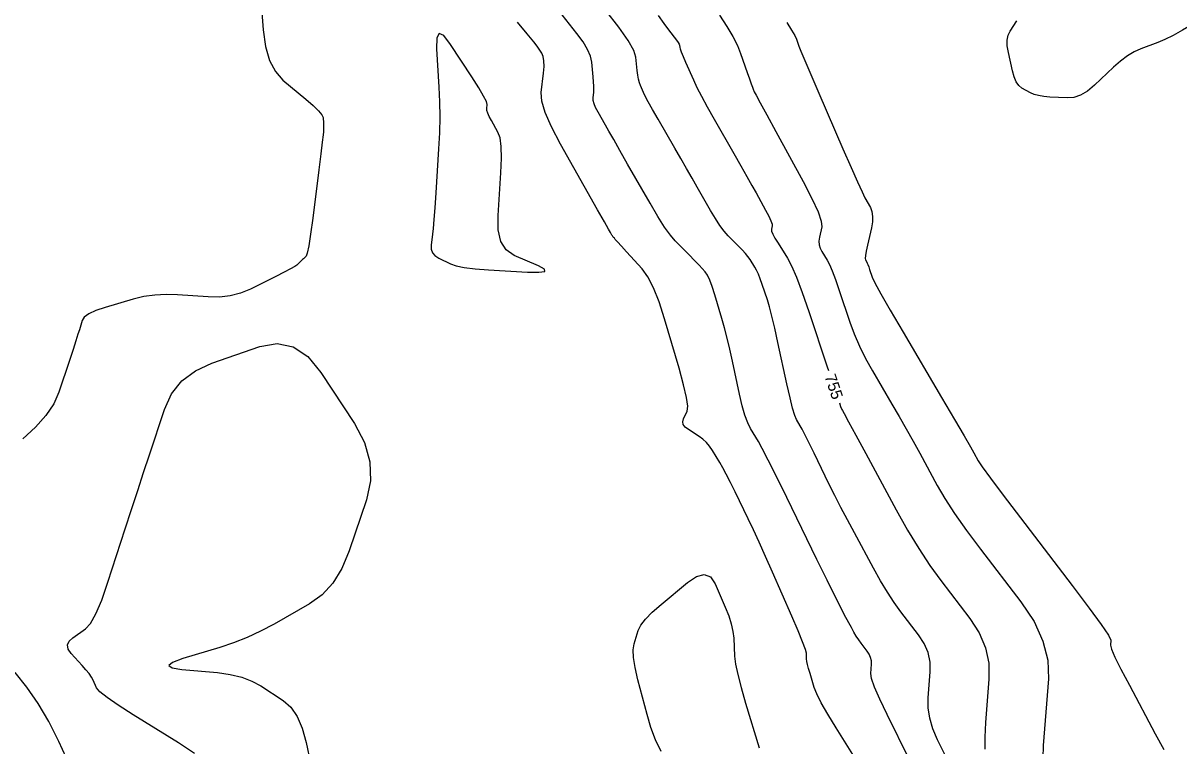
# Model space of a CAD drawing. Extents: x 2082232 to 2083549, y 592624 to 593832.
# Drawn here: x 2082855.5 to 2082926.3, y 592768.7 to 592813 of the extents above; entities that cross this region are included whole.
import ezdxf

# ---------------------------------------------------------------- set-up
doc = ezdxf.new("R2010")
doc.units = 0
doc.layers.add('DT_X_Contour_Major', color=7, linetype='Continuous')
doc.layers.add('DT_X_Contour_Minor', color=7, linetype='Continuous')

msp = doc.modelspace()

# ---------------------------------------------------------------- linework, layer by layer
at = {"layer": 'DT_X_Contour_Major'}
for points in [[(2082894.438, 592813.466), (2082894.779, 592812.972), (2082894.997, 592812.674), (2082895.416, 592812.14), (2082895.554, 592811.959), (2082895.654, 592811.815), (2082895.716, 592811.71), (2082895.74, 592811.641), (2082895.752, 592811.51), (2082895.779, 592811.416), (2082895.848, 592811.233), (2082895.961, 592810.961), (2082896.116, 592810.6), (2082896.589, 592809.518), (2082896.801, 592809.063), (2082897.083, 592808.512), (2082897.436, 592807.863), (2082897.858, 592807.116), (2082899.077, 592804.997), (2082899.505, 592804.251), (2082899.873, 592803.603), (2082900.182, 592803.052), (2082900.432, 592802.6), (2082901.018, 592801.525), (2082901.208, 592801.162), (2082901.339, 592800.881), (2082901.41, 592800.682), (2082901.422, 592800.564), (2082901.375, 592800.358), (2082901.387, 592800.248), (2082901.458, 592800.069), (2082901.589, 592799.822), (2082901.779, 592799.508), (2082902.365, 592798.579), (2082902.611, 592798.115), (2082902.908, 592797.419), (2082903.257, 592796.49), (2082903.658, 592795.329), (2082904.794, 592791.924), (2082904.869, 592791.701)], [(2082905.539, 592789.71), (2082905.611, 592789.499), (2082905.678, 592789.316), (2082905.72, 592789.245), (2082905.821, 592789.06), (2082906.094, 592788.558), (2082906.537, 592787.74), (2082907.151, 592786.605), (2082909.016, 592783.157), (2082909.712, 592781.917), (2082910.399, 592780.782), (2082911.078, 592779.753), (2082911.749, 592778.829), (2082913.526, 592776.504), (2082914.1, 592775.618), (2082914.487, 592774.7), (2082914.688, 592773.752), (2082914.704, 592772.774), (2082914.496, 592770.124), (2082914.447, 592769.217), (2082914.455, 592768.48)]]:
    msp.add_lwpolyline(points, dxfattribs=at)
at = {"layer": 'DT_X_Contour_Minor'}
for points in [[(2082870.002, 592815.55), (2082870.227, 592812.598), (2082870.366, 592811.574), (2082870.615, 592810.718), (2082870.974, 592810.029), (2082871.442, 592809.507), (2082872.839, 592808.339), (2082873.298, 592807.94), (2082873.628, 592807.618), (2082873.83, 592807.373), (2082873.902, 592807.206), (2082873.924, 592806.862), (2082873.931, 592806.742), (2082873.935, 592806.64), (2082873.935, 592806.556), (2082873.933, 592806.49), (2082873.923, 592806.337), (2082873.902, 592806.148), (2082873.847, 592805.696), (2082873.759, 592804.982), (2082873.636, 592804.004), (2082873.263, 592801.047), (2082873.133, 592800.069), (2082873.023, 592799.354), (2082872.932, 592798.902), (2082872.861, 592798.712), (2082872.698, 592798.557), (2082872.637, 592798.499), (2082872.575, 592798.44), (2082872.514, 592798.382), (2082872.452, 592798.324), (2082872.287, 592798.169), (2082872.16, 592798.081), (2082871.903, 592797.936), (2082871.515, 592797.732), (2082870.997, 592797.471), (2082869.442, 592796.695), (2082868.843, 592796.447), (2082868.214, 592796.284), (2082867.553, 592796.206), (2082866.861, 592796.214), (2082864.975, 592796.348), (2082864.276, 592796.369), (2082863.591, 592796.329), (2082862.922, 592796.229), (2082862.267, 592796.069), (2082860.542, 592795.563), (2082859.969, 592795.371), (2082859.541, 592795.174), (2082859.261, 592794.971), (2082859.127, 592794.763), (2082858.964, 592794.202), (2082858.881, 592793.927), (2082858.752, 592793.522), (2082858.578, 592792.988), (2082858.359, 592792.324), (2082857.713, 592790.38), (2082857.393, 592789.655), (2082856.918, 592788.935), (2082856.286, 592788.222), (2082855.499, 592787.515)], [(2082928.976, 592814.048), (2082927.19, 592812.945), (2082926.554, 592812.564), (2082925.987, 592812.25), (2082925.489, 592812.001), (2082925.06, 592811.819), (2082924.008, 592811.42), (2082923.608, 592811.238), (2082923.196, 592810.99), (2082922.774, 592810.676), (2082922.34, 592810.296), (2082921.169, 592809.195), (2082920.735, 592808.836), (2082920.312, 592808.586), (2082919.898, 592808.444), (2082919.495, 592808.411), (2082918.434, 592808.467), (2082918.061, 592808.499), (2082917.739, 592808.553), (2082917.467, 592808.629), (2082917.245, 592808.727), (2082916.721, 592809.019)], [(2082909.843, 592767.823), (2082908.46, 592770.61), (2082908.008, 592771.551), (2082907.69, 592772.284), (2082907.506, 592772.809), (2082907.456, 592773.126), (2082907.5, 592773.694), (2082907.497, 592773.904), (2082907.454, 592774.108), (2082907.371, 592774.304), (2082907.248, 592774.495), (2082906.866, 592774.993), (2082906.722, 592775.192), (2082906.575, 592775.416), (2082906.424, 592775.665), (2082906.271, 592775.938), (2082905.859, 592776.7), (2082905.637, 592777.128), (2082905.28, 592777.841), (2082904.789, 592778.838), (2082904.162, 592780.12), (2082902.312, 592783.916), (2082901.683, 592785.199), (2082901.183, 592786.2), (2082900.812, 592786.918), (2082900.571, 592787.353), (2082900.099, 592788.138), (2082899.924, 592788.491), (2082899.752, 592788.96), (2082899.583, 592789.545), (2082899.418, 592790.246), (2082898.981, 592792.271), (2082898.818, 592793.003), (2082898.655, 592793.683), (2082898.493, 592794.31), (2082898.332, 592794.884), (2082897.904, 592796.344), (2082897.746, 592796.842), (2082897.594, 592797.241), (2082897.447, 592797.542), (2082897.306, 592797.745), (2082896.936, 592798.154), (2082896.783, 592798.321), (2082896.601, 592798.512), (2082896.389, 592798.73), (2082896.149, 592798.973), (2082895.47, 592799.655), (2082895.183, 592799.991), (2082894.831, 592800.488), (2082894.414, 592801.145), (2082893.933, 592801.963), (2082892.562, 592804.358), (2082892.092, 592805.181), (2082891.707, 592805.855), (2082891.409, 592806.378), (2082891.198, 592806.751), (2082890.748, 592807.547), (2082890.602, 592807.825), (2082890.503, 592808.062), (2082890.45, 592808.258), (2082890.442, 592808.414), (2082890.485, 592808.773), (2082890.495, 592808.933), (2082890.492, 592809.144), (2082890.478, 592809.404), (2082890.452, 592809.715), (2082890.365, 592810.611), (2082890.284, 592810.973), (2082890.105, 592811.385), (2082889.828, 592811.849), (2082889.453, 592812.364), (2082888.324, 592813.804)], [(2082912.448, 592767.263), (2082911.553, 592769.066), (2082911.265, 592769.733), (2082911.073, 592770.382), (2082910.976, 592771.013), (2082910.976, 592771.625), (2082911.102, 592773.234), (2082911.093, 592773.828), (2082910.97, 592774.404), (2082910.735, 592774.961), (2082910.387, 592775.499), (2082909.308, 592776.911), (2082908.899, 592777.475), (2082908.482, 592778.109), (2082908.056, 592778.813), (2082907.623, 592779.587), (2082906.456, 592781.744), (2082906.03, 592782.539), (2082905.629, 592783.307), (2082905.252, 592784.047), (2082904.899, 592784.759), (2082903.991, 592786.623), (2082903.682, 592787.252), (2082903.437, 592787.743), (2082903.255, 592788.095), (2082903.137, 592788.309), (2082902.905, 592788.694), (2082902.804, 592788.94), (2082902.673, 592789.387), (2082902.512, 592790.035), (2082902.322, 592790.885), (2082901.775, 592793.42), (2082901.58, 592794.296), (2082901.407, 592795.024), (2082901.256, 592795.603), (2082901.126, 592796.034), (2082900.809, 592796.984), (2082900.692, 592797.317), (2082900.576, 592797.605), (2082900.463, 592797.846), (2082900.353, 592798.042), (2082900.061, 592798.504), (2082899.936, 592798.685), (2082899.778, 592798.883), (2082899.588, 592799.098), (2082899.365, 592799.329), (2082898.729, 592799.968), (2082898.482, 592800.245), (2082898.218, 592800.595), (2082897.937, 592801.019), (2082897.64, 592801.517), (2082896.823, 592802.944), (2082896.508, 592803.495), (2082896.174, 592804.078), (2082895.821, 592804.692), (2082895.45, 592805.338), (2082894.435, 592807.102), (2082894.093, 592807.701), (2082893.829, 592808.174), (2082893.643, 592808.522), (2082893.535, 592808.744), (2082893.35, 592809.168), (2082893.285, 592809.345), (2082893.231, 592809.558), (2082893.187, 592809.808), (2082893.152, 592810.093), (2082893.074, 592810.904), (2082892.937, 592811.312), (2082892.585, 592811.927), (2082892.017, 592812.751), (2082891.234, 592813.783)], [(2082898.193, 592813.488), (2082898.642, 592812.795), (2082899.006, 592812.174), (2082899.286, 592811.625), (2082899.481, 592811.147), (2082899.891, 592809.969), (2082900.028, 592809.575), (2082900.134, 592809.275), (2082900.209, 592809.07), (2082900.252, 592808.959), (2082900.325, 592808.79), (2082900.428, 592808.591), (2082900.681, 592808.119), (2082901.084, 592807.375), (2082901.637, 592806.358), (2082903.313, 592803.284), (2082903.856, 592802.245), (2082904.228, 592801.435), (2082904.429, 592800.854), (2082904.46, 592800.502), (2082904.313, 592799.868), (2082904.281, 592799.635), (2082904.293, 592799.412), (2082904.351, 592799.199), (2082904.454, 592798.996), (2082904.788, 592798.466), (2082904.928, 592798.202), (2082905.098, 592797.805), (2082905.297, 592797.275), (2082905.525, 592796.614), (2082906.173, 592794.673), (2082906.442, 592793.94), (2082906.762, 592793.198), (2082907.135, 592792.446), (2082907.559, 592791.686), (2082908.76, 592789.644), (2082909.204, 592788.882), (2082909.636, 592788.126), (2082910.055, 592787.376), (2082910.462, 592786.632), (2082911.531, 592784.656), (2082911.998, 592783.856), (2082912.597, 592782.937), (2082913.327, 592781.901), (2082914.19, 592780.746), (2082916.665, 592777.509), (2082917.466, 592776.304), (2082918.013, 592775.115), (2082918.305, 592773.943), (2082918.342, 592772.788), (2082918.103, 592769.73), (2082918.035, 592768.706), (2082918.011, 592767.929)], [(2082906.869, 592767.334), (2082905.34, 592769.786), (2082904.826, 592770.631), (2082904.431, 592771.326), (2082904.155, 592771.871), (2082903.998, 592772.267), (2082903.739, 592773.123), (2082903.653, 592773.42), (2082903.589, 592773.669), (2082903.549, 592773.869), (2082903.531, 592774.021), (2082903.513, 592774.363), (2082903.452, 592774.601), (2082903.282, 592775.061), (2082903.004, 592775.742), (2082902.616, 592776.644), (2082901.439, 592779.343), (2082901.015, 592780.307), (2082900.625, 592781.172), (2082900.27, 592781.94), (2082899.95, 592782.61), (2082899.143, 592784.266), (2082898.858, 592784.844), (2082898.606, 592785.336), (2082898.388, 592785.743), (2082898.205, 592786.063), (2082897.761, 592786.802), (2082897.585, 592787.064), (2082897.39, 592787.295), (2082897.176, 592787.495), (2082896.943, 592787.664), (2082896.295, 592788.075), (2082896.093, 592788.231), (2082895.974, 592788.395), (2082895.936, 592788.564), (2082895.981, 592788.74), (2082896.209, 592789.216), (2082896.242, 592789.515), (2082896.171, 592790.052), (2082895.995, 592790.828), (2082895.714, 592791.844), (2082894.827, 592794.87), (2082894.491, 592795.912), (2082894.149, 592796.769), (2082893.801, 592797.442), (2082893.447, 592797.929), (2082892.495, 592798.983), (2082892.181, 592799.331), (2082891.951, 592799.584), (2082891.807, 592799.743), (2082891.747, 592799.807), (2082891.702, 592799.852), (2082891.683, 592799.875), (2082891.66, 592799.908), (2082891.632, 592799.951), (2082891.6, 592800.006), (2082891.509, 592800.164), (2082891.399, 592800.359), (2082891.137, 592800.822), (2082890.723, 592801.555), (2082888.444, 592805.587), (2082887.889, 592806.637), (2082887.507, 592807.514), (2082887.299, 592808.219), (2082887.265, 592808.751), (2082887.405, 592809.94), (2082887.438, 592810.351), (2082887.431, 592810.69), (2082887.384, 592810.959), (2082887.298, 592811.157), (2082887.016, 592811.589), (2082886.811, 592811.86), (2082886.407, 592812.35), (2082885.804, 592813.057)], [(2082902.319, 592813.031), (2082902.607, 592812.574), (2082902.803, 592812.235), (2082902.905, 592812.015), (2082903.054, 592811.586), (2082903.172, 592811.286), (2082903.415, 592810.706), (2082903.782, 592809.847), (2082904.274, 592808.709), (2082905.752, 592805.301), (2082906.253, 592804.154), (2082906.645, 592803.271), (2082906.93, 592802.65), (2082907.107, 592802.293), (2082907.436, 592801.69), (2082907.532, 592801.442), (2082907.574, 592801.151), (2082907.563, 592800.818), (2082907.498, 592800.441), (2082907.252, 592799.378), (2082907.175, 592799.023), (2082907.129, 592798.756), (2082907.114, 592798.576), (2082907.129, 592798.484), (2082907.211, 592798.354), (2082907.246, 592798.289), (2082907.287, 592798.191), (2082907.336, 592798.061), (2082907.392, 592797.898), (2082907.552, 592797.421), (2082907.715, 592797.077), (2082908.084, 592796.401), (2082908.659, 592795.394), (2082909.441, 592794.055), (2082911.8, 592790.044), (2082912.587, 592788.704), (2082913.178, 592787.693), (2082913.574, 592787.011), (2082913.774, 592786.658), (2082914.046, 592786.154), (2082914.284, 592785.794), (2082914.795, 592785.093), (2082915.577, 592784.049), (2082916.631, 592782.664), (2082919.805, 592778.514), (2082920.845, 592777.138), (2082921.585, 592776.122), (2082922.026, 592775.466), (2082922.167, 592775.17), (2082922.142, 592774.86), (2082922.209, 592774.619), (2082922.426, 592774.129), (2082922.794, 592773.389), (2082923.313, 592772.4), (2082924.898, 592769.429), (2082925.421, 592768.453)], [(2082916.721, 592809.019), (2082916.538, 592809.167), (2082916.38, 592809.393), (2082916.247, 592809.698), (2082916.141, 592810.081), (2082915.892, 592811.206), (2082915.829, 592811.604), (2082915.826, 592811.956), (2082915.885, 592812.26), (2082916.005, 592812.517), (2082916.405, 592813.139)], [(2082886.416, 592797.734), (2082887.13, 592797.721), (2082887.48, 592797.78), (2082887.468, 592797.912), (2082887.092, 592798.117), (2082885.605, 592798.761), (2082885.125, 592799.094), (2082884.801, 592799.613), (2082884.632, 592800.317), (2082884.619, 592801.206), (2082884.791, 592803.824), (2082884.828, 592804.716), (2082884.812, 592805.43), (2082884.741, 592805.966), (2082884.617, 592806.324), (2082884.212, 592807.039), (2082884.081, 592807.285), (2082883.991, 592807.488), (2082883.941, 592807.648), (2082883.931, 592807.764), (2082883.961, 592808.016), (2082883.91, 592808.192), (2082883.734, 592808.531), (2082883.434, 592809.034), (2082883.009, 592809.699), (2082881.71, 592811.692), (2082881.291, 592812.235), (2082881.008, 592812.372), (2082880.86, 592812.101), (2082880.848, 592811.423), (2082880.998, 592809.072), (2082881.039, 592808.175), (2082881.049, 592807.245), (2082881.029, 592806.284), (2082880.978, 592805.29), (2082880.801, 592802.598), (2082880.738, 592801.682), (2082880.685, 592800.955), (2082880.64, 592800.416), (2082880.603, 592800.064), (2082880.516, 592799.378), (2082880.521, 592799.136), (2082880.602, 592798.925), (2082880.757, 592798.744), (2082880.987, 592798.595), (2082881.701, 592798.236), (2082882.047, 592798.112), (2082882.55, 592798.009), (2082883.21, 592797.927), (2082884.027, 592797.867), (2082886.416, 592797.734)], [(2082859.807, 592772.711), (2082859.704, 592772.902), (2082859.559, 592773.117), (2082859.371, 592773.357), (2082859.141, 592773.621), (2082858.471, 592774.358), (2082858.288, 592774.625), (2082858.241, 592774.875), (2082858.33, 592775.106), (2082858.556, 592775.319), (2082859.339, 592775.864), (2082859.645, 592776.196), (2082859.977, 592776.783), (2082860.334, 592777.624), (2082860.717, 592778.721), (2082861.771, 592781.986), (2082862.161, 592783.187), (2082862.538, 592784.344), (2082862.903, 592785.456), (2082863.255, 592786.522), (2082864.18, 592789.307), (2082864.621, 592790.268), (2082865.252, 592791.062), (2082866.072, 592791.691), (2082867.081, 592792.153), (2082870.026, 592793.163), (2082871.088, 592793.348), (2082872.066, 592793.145), (2082872.96, 592792.554), (2082873.77, 592791.576), (2082875.818, 592788.45), (2082876.44, 592787.278), (2082876.771, 592786.107), (2082876.811, 592784.936), (2082876.56, 592783.767), (2082875.501, 592780.649), (2082875.052, 592779.568), (2082874.497, 592778.665), (2082873.837, 592777.937), (2082873.072, 592777.387), (2082870.892, 592776.155), (2082870.071, 592775.719), (2082869.243, 592775.334), (2082868.408, 592775), (2082867.566, 592774.718), (2082865.31, 592774.033), (2082864.673, 592773.8), (2082864.451, 592773.612), (2082864.644, 592773.47), (2082865.254, 592773.374), (2082867.434, 592773.178), (2082868.213, 592773.072), (2082868.915, 592772.901), (2082869.54, 592772.663), (2082870.087, 592772.36), (2082871.444, 592771.465), (2082871.914, 592771.053), (2082872.307, 592770.487), (2082872.621, 592769.769), (2082872.858, 592768.897), (2082873.386, 592766.368)], [(2082894.62, 592768.341), (2082894.277, 592769.065), (2082893.987, 592769.82), (2082893.751, 592770.606), (2082893.192, 592772.742), (2082893.02, 592773.481), (2082892.925, 592774.095), (2082892.905, 592774.584), (2082892.961, 592774.948), (2082893.212, 592775.752), (2082893.37, 592776.079), (2082893.656, 592776.457), (2082894.071, 592776.884), (2082894.613, 592777.363), (2082896.231, 592778.706), (2082896.791, 592779.079), (2082897.259, 592779.19), (2082897.634, 592779.041), (2082897.917, 592778.63), (2082898.547, 592777.185), (2082898.756, 592776.66), (2082898.912, 592776.168), (2082899.014, 592775.708), (2082899.062, 592775.282), (2082899.119, 592774.187), (2082899.176, 592773.7), (2082899.306, 592773.058), (2082899.509, 592772.261), (2082899.785, 592771.31), (2082900.616, 592768.568)], [(2082859.271, 592765.523), (2082857.703, 592768.95), (2082857.094, 592770.178), (2082856.445, 592771.291), (2082855.754, 592772.291), (2082855.022, 592773.175)], [(2082866.015, 592768.21), (2082865.043, 592768.879), (2082862.269, 592770.593), (2082861.348, 592771.177), (2082860.667, 592771.646), (2082860.226, 592771.999), (2082860.025, 592772.235), (2082859.807, 592772.711)]]:
    msp.add_lwpolyline(points, dxfattribs=at)

# ---------------------------------------------------------------- texts
at = {"layer": 'DT_X_Contour_Major'}
msp.add_text('755', height=0.7, rotation=288.60412, dxfattribs=at).set_placement((2082904.618, 592791.343))

doc.saveas('drawing.dxf')
